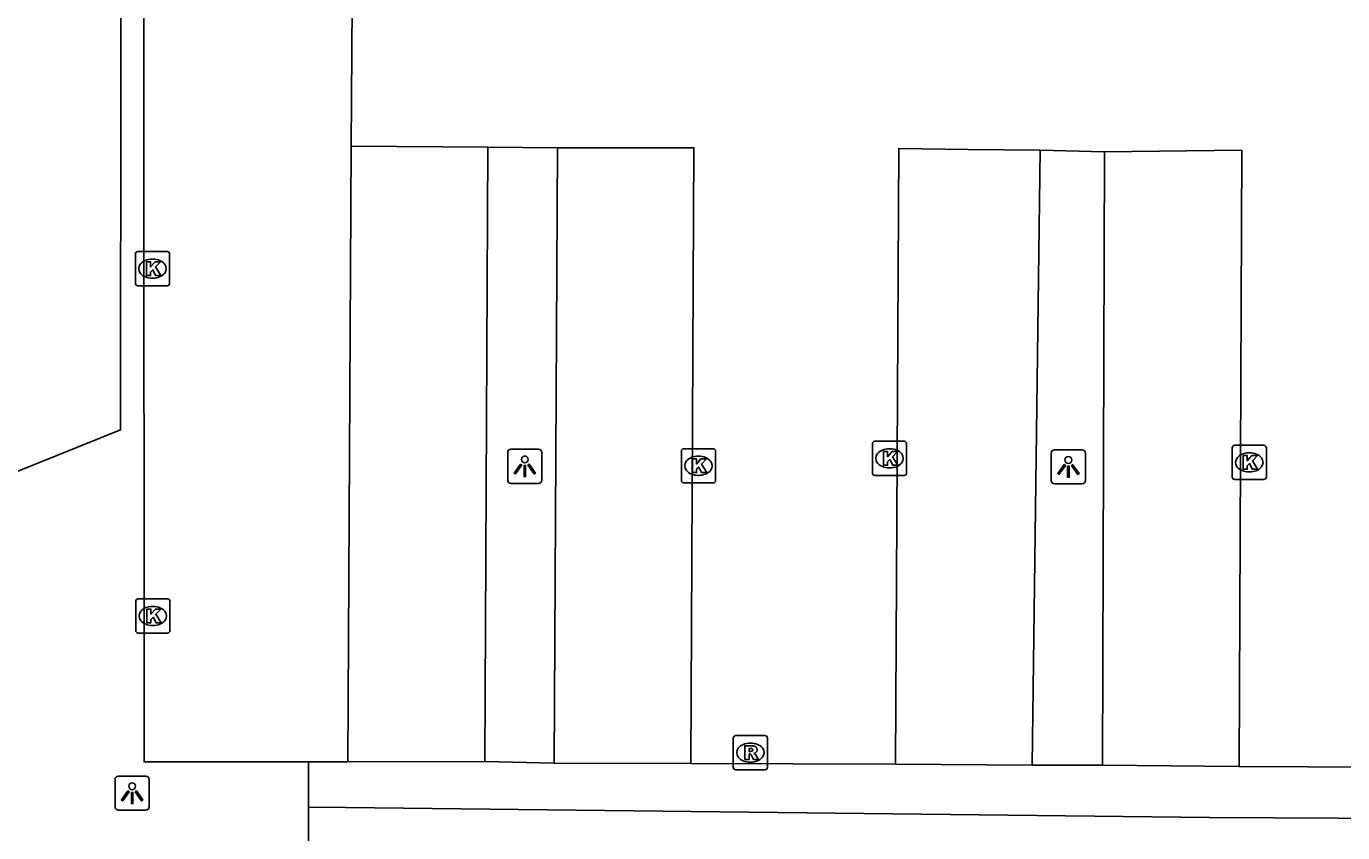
# Model space of a CAD drawing. Extents: x 161477 to 163040, y 383680 to 384868.
# Drawn here: x 161823.43 to 161861.91, y 384061.98 to 384085.56 of the extents above; entities that cross this region are included whole.
import ezdxf

# ---------------------------------------------------------------- set-up
doc = ezdxf.new("R2010")
doc.units = 0
for name, color, linetype in [('IMGEO_Groenvoorziening', 7, 'Continuous'), ('IMGEO_Kolk', 7, 'Continuous'), ('IMGEO_Lichtpunt', 7, 'Continuous'), ('IMGEO_Parkeervlak_open', 7, 'Continuous'), ('IMGEO_Rijbaan_lokaal_open', 7, 'Continuous'), ('IMGEO_Rioolput', 7, 'Continuous'), ('IMGEO_Voetpad_open', 7, 'Continuous')]:
    doc.layers.add(name, color=color, linetype=linetype)

msp = doc.modelspace()

# ---------------------------------------------------------------- linework, layer by layer
at = {"layer": 'IMGEO_Groenvoorziening'}
msp.add_lwpolyline([(161831.687, 384062.726), (161832.775, 384062.714), (161858.022, 384062.428), (161886.21, 384062.282), (161886.524, 384080.8), (161886.537, 384081.602)], dxfattribs=at)
at = {"layer": 'IMGEO_Kolk'}
for p, q in [((161826.622, 384078.045), (161826.622, 384078.897)), ((161826.697, 384078.971), (161827.549, 384078.971)), ((161827.11, 384078.751), (161827.135, 384078.751)), ((161827.623, 384078.897), (161827.623, 384078.045)), ((161827.549, 384077.971), (161826.697, 384077.971)), ((161827.133, 384078.191), (161827.108, 384078.191)), ((161848.165, 384072.499), (161848.165, 384073.351)), ((161848.24, 384073.425), (161849.092, 384073.425)), ((161849.166, 384073.351), (161849.166, 384072.499)), ((161858.755, 384073.308), (161859.607, 384073.308)), ((161842.581, 384072.282), (161842.581, 384073.134)), ((161842.656, 384073.208), (161843.508, 384073.208)), ((161843.069, 384072.988), (161843.094, 384072.988)), ((161843.582, 384073.134), (161843.582, 384072.282)), ((161848.653, 384073.205), (161848.678, 384073.205)), ((161858.68, 384072.382), (161858.68, 384073.234)), ((161859.168, 384073.088), (161859.193, 384073.088)), ((161859.681, 384073.234), (161859.681, 384072.382)), ((161848.676, 384072.645), (161848.651, 384072.645)), ((161859.191, 384072.528), (161859.166, 384072.528)), ((161843.508, 384072.208), (161842.656, 384072.208)), ((161843.092, 384072.428), (161843.067, 384072.428)), ((161849.092, 384072.425), (161848.24, 384072.425)), ((161859.607, 384072.308), (161858.755, 384072.308)), ((161826.633, 384067.892), (161826.633, 384068.744)), ((161826.708, 384068.818), (161827.56, 384068.818)), ((161827.634, 384068.744), (161827.634, 384067.892)), ((161827.121, 384068.598), (161827.146, 384068.598)), ((161827.144, 384068.038), (161827.119, 384068.038)), ((161827.56, 384067.818), (161826.708, 384067.818))]:
    msp.add_line(p, q, dxfattribs=at)
for points in [[(161826.622, 384078.045), (161826.622, 384078.897)], [(161826.697, 384078.971), (161827.549, 384078.971)], [(161827.623, 384078.897), (161827.623, 384078.045)], [(161826.943, 384078.671), (161827.066, 384078.671), (161827.066, 384078.52), (161827.196, 384078.671), (161827.36, 384078.671), (161827.214, 384078.52), (161827.367, 384078.271), (161827.215, 384078.271), (161827.13, 384078.435), (161827.066, 384078.368), (161827.066, 384078.271), (161826.943, 384078.271), (161826.943, 384078.671)], [(161827.549, 384077.971), (161826.697, 384077.971)], [(161848.165, 384072.499), (161848.165, 384073.351)], [(161848.24, 384073.425), (161849.092, 384073.425)], [(161849.166, 384073.351), (161849.166, 384072.499)], [(161858.755, 384073.308), (161859.607, 384073.308)], [(161842.581, 384072.282), (161842.581, 384073.134)], [(161842.656, 384073.208), (161843.508, 384073.208)], [(161842.902, 384072.908), (161843.025, 384072.908), (161843.025, 384072.757), (161843.155, 384072.908), (161843.319, 384072.908), (161843.173, 384072.757), (161843.326, 384072.508), (161843.174, 384072.508), (161843.089, 384072.672), (161843.025, 384072.605), (161843.025, 384072.508), (161842.902, 384072.508), (161842.902, 384072.908)], [(161843.582, 384073.134), (161843.582, 384072.282)], [(161848.486, 384073.125), (161848.609, 384073.125), (161848.609, 384072.974), (161848.739, 384073.125), (161848.903, 384073.125), (161848.757, 384072.974), (161848.91, 384072.725), (161848.758, 384072.725), (161848.673, 384072.889), (161848.609, 384072.822), (161848.609, 384072.725), (161848.486, 384072.725), (161848.486, 384073.125)], [(161858.68, 384072.382), (161858.68, 384073.234)], [(161859.001, 384073.008), (161859.124, 384073.008), (161859.124, 384072.857), (161859.254, 384073.008), (161859.418, 384073.008), (161859.272, 384072.857), (161859.425, 384072.608), (161859.273, 384072.608), (161859.188, 384072.772), (161859.124, 384072.705), (161859.124, 384072.608), (161859.001, 384072.608), (161859.001, 384073.008)], [(161859.681, 384073.234), (161859.681, 384072.382)], [(161843.508, 384072.208), (161842.656, 384072.208)], [(161849.092, 384072.425), (161848.24, 384072.425)], [(161859.607, 384072.308), (161858.755, 384072.308)], [(161826.633, 384067.892), (161826.633, 384068.744)], [(161826.708, 384068.818), (161827.56, 384068.818)], [(161827.634, 384068.744), (161827.634, 384067.892)], [(161826.954, 384068.518), (161827.077, 384068.518), (161827.077, 384068.367), (161827.207, 384068.518), (161827.371, 384068.518), (161827.225, 384068.367), (161827.378, 384068.118), (161827.226, 384068.118), (161827.141, 384068.282), (161827.077, 384068.215), (161827.077, 384068.118), (161826.954, 384068.118), (161826.954, 384068.518)], [(161827.56, 384067.818), (161826.708, 384067.818)]]:
    msp.add_lwpolyline(points, dxfattribs=at)
for centre, start, end in [((161826.699, 384078.895), 91.552, 178.448), ((161826.699, 384078.895), 91.552, 178.448), ((161827.547, 384078.895), 1.552, 88.448), ((161827.547, 384078.895), 1.552, 88.448), ((161826.699, 384078.047), 181.552, 268.448), ((161826.699, 384078.047), 181.552, 268.448), ((161827.547, 384078.047), 271.552, 358.448), ((161827.547, 384078.047), 271.552, 358.448), ((161848.242, 384073.349), 91.552, 178.448), ((161848.242, 384073.349), 91.552, 178.448), ((161849.09, 384073.349), 1.552, 88.448), ((161849.09, 384073.349), 1.552, 88.448), ((161858.757, 384073.232), 91.552, 178.448), ((161858.757, 384073.232), 91.552, 178.448), ((161859.605, 384073.232), 1.552, 88.448), ((161859.605, 384073.232), 1.552, 88.448), ((161842.658, 384073.132), 91.552, 178.448), ((161842.658, 384073.132), 91.552, 178.448), ((161843.506, 384073.132), 1.552, 88.448), ((161843.506, 384073.132), 1.552, 88.448), ((161842.658, 384072.284), 181.552, 268.448), ((161842.658, 384072.284), 181.552, 268.448), ((161843.506, 384072.284), 271.552, 358.448), ((161843.506, 384072.284), 271.552, 358.448), ((161848.242, 384072.501), 181.552, 268.448), ((161848.242, 384072.501), 181.552, 268.448), ((161849.09, 384072.501), 271.552, 358.448), ((161849.09, 384072.501), 271.552, 358.448), ((161858.757, 384072.384), 181.552, 268.448), ((161858.757, 384072.384), 181.552, 268.448), ((161859.605, 384072.384), 271.552, 358.448), ((161859.605, 384072.384), 271.552, 358.448), ((161826.71, 384068.742), 91.552, 178.448), ((161826.71, 384068.742), 91.552, 178.448), ((161827.558, 384068.742), 1.552, 88.448), ((161827.558, 384068.742), 1.552, 88.448), ((161826.71, 384067.894), 181.552, 268.448), ((161826.71, 384067.894), 181.552, 268.448), ((161827.558, 384067.894), 271.552, 358.448), ((161827.558, 384067.894), 271.552, 358.448)]:
    msp.add_arc(centre, 0.0765, start, end, dxfattribs=at)
for centre, major_axis, ratio, start_param, end_param in [((161827.109, 384078.471), (-0.387, 0.002), 0.722429, 4.712389, 7.853982), ((161827.134, 384078.471), (-0.39, 0.002), 0.717154, 1.570796, 4.712389), ((161843.068, 384072.708), (-0.387, 0.002), 0.722429, 4.712389, 7.853982), ((161843.093, 384072.708), (-0.39, 0.002), 0.717154, 1.570796, 4.712389), ((161848.652, 384072.925), (-0.387, 0.002), 0.722429, 4.712389, 7.853982), ((161848.677, 384072.925), (-0.39, 0.002), 0.717154, 1.570796, 4.712389), ((161859.167, 384072.808), (-0.387, 0.002), 0.722429, 4.712389, 7.853982), ((161859.192, 384072.808), (-0.39, 0.002), 0.717154, 1.570796, 4.712389), ((161827.12, 384068.318), (-0.387, 0.002), 0.722429, 4.712389, 7.853982), ((161827.145, 384068.318), (-0.39, 0.002), 0.717154, 1.570796, 4.712389)]:
    msp.add_ellipse(centre, major_axis=major_axis, ratio=ratio, start_param=start_param, end_param=end_param, dxfattribs=at)
at = {"layer": 'IMGEO_Lichtpunt'}
for p, q in [((161837.506, 384073.096), (161837.506, 384072.289)), ((161837.506, 384073.096), (161837.506, 384072.289)), ((161838.408, 384073.191), (161837.6, 384073.191)), ((161838.408, 384073.191), (161837.6, 384073.191)), ((161838.502, 384072.289), (161838.502, 384073.096)), ((161838.502, 384072.289), (161838.502, 384073.096)), ((161853.394, 384073.08), (161853.394, 384072.273)), ((161853.394, 384073.08), (161853.394, 384072.273)), ((161854.296, 384073.175), (161853.488, 384073.175)), ((161854.296, 384073.175), (161853.488, 384073.175)), ((161854.39, 384072.273), (161854.39, 384073.08)), ((161854.39, 384072.273), (161854.39, 384073.08)), ((161837.6, 384072.195), (161838.408, 384072.195)), ((161837.6, 384072.195), (161838.408, 384072.195)), ((161853.488, 384072.179), (161854.296, 384072.179)), ((161853.488, 384072.179), (161854.296, 384072.179)), ((161826.029, 384063.539), (161826.029, 384062.732)), ((161826.029, 384063.539), (161826.029, 384062.732)), ((161826.931, 384063.634), (161826.123, 384063.634)), ((161826.931, 384063.634), (161826.123, 384063.634)), ((161827.025, 384062.732), (161827.025, 384063.539)), ((161827.025, 384062.732), (161827.025, 384063.539)), ((161826.123, 384062.638), (161826.931, 384062.638)), ((161826.123, 384062.638), (161826.931, 384062.638))]:
    msp.add_line(p, q, dxfattribs=at)
for points in [[(161837.88, 384072.76), (161837.919, 384072.732), (161837.731, 384072.47), (161837.693, 384072.497), (161837.88, 384072.76)], [(161837.982, 384072.712), (161838.029, 384072.712), (161838.029, 384072.39), (161837.982, 384072.39), (161837.982, 384072.712)], [(161838.092, 384072.732), (161838.13, 384072.759), (161838.317, 384072.497), (161838.278, 384072.469), (161838.092, 384072.732)], [(161853.768, 384072.744), (161853.807, 384072.716), (161853.619, 384072.454), (161853.581, 384072.481), (161853.768, 384072.744)], [(161853.87, 384072.696), (161853.917, 384072.696), (161853.917, 384072.374), (161853.87, 384072.374), (161853.87, 384072.696)], [(161853.98, 384072.716), (161854.018, 384072.743), (161854.205, 384072.481), (161854.166, 384072.453), (161853.98, 384072.716)], [(161826.403, 384063.203), (161826.442, 384063.175), (161826.254, 384062.913), (161826.216, 384062.94), (161826.403, 384063.203)], [(161826.505, 384063.155), (161826.552, 384063.155), (161826.552, 384062.833), (161826.505, 384062.833), (161826.505, 384063.155)], [(161826.615, 384063.175), (161826.653, 384063.202), (161826.84, 384062.94), (161826.801, 384062.912), (161826.615, 384063.175)]]:
    msp.add_lwpolyline(points, dxfattribs=at)
for centre in [(161838.005, 384072.894), (161853.893, 384072.878), (161826.528, 384063.337)]:
    msp.add_circle(centre, 0.0994, dxfattribs=at)
for centre, start, end in [((161837.6, 384073.096), 90, 180), ((161837.6, 384073.096), 90, 180), ((161838.408, 384073.096), 0, 90), ((161838.408, 384073.096), 0, 90), ((161853.488, 384073.08), 90, 180), ((161853.488, 384073.08), 90, 180), ((161854.296, 384073.08), 0, 90), ((161854.296, 384073.08), 0, 90), ((161837.6, 384072.289), 180, 270), ((161837.6, 384072.289), 180, 270), ((161838.408, 384072.289), 270, 0), ((161838.408, 384072.289), 270, 360), ((161853.488, 384072.273), 180, 270), ((161853.488, 384072.273), 180, 270), ((161854.296, 384072.273), 270, 0), ((161854.296, 384072.273), 270, 360), ((161826.123, 384063.539), 90, 180), ((161826.123, 384063.539), 90, 180), ((161826.931, 384063.539), 0, 90), ((161826.931, 384063.539), 0, 90), ((161826.123, 384062.732), 180, 270), ((161826.123, 384062.732), 180, 270), ((161826.931, 384062.732), 270, 0), ((161826.931, 384062.732), 270, 360)]:
    msp.add_arc(centre, 0.0946, start, end, dxfattribs=at)
at = {"layer": 'IMGEO_Parkeervlak_open'}
for points in [[(161836.927, 384082.027), (161836.834, 384064.058)], [(161838.864, 384064.009), (161838.959, 384081.999)], [(161853.066, 384081.931), (161852.836, 384063.96)], [(161854.894, 384063.955), (161854.948, 384081.886)], [(161836.834, 384064.058), (161832.837, 384064.052)], [(161838.864, 384064.009), (161836.834, 384064.058)], [(161842.856, 384064), (161838.864, 384064.009)], [(161852.836, 384063.96), (161848.843, 384063.982)], [(161854.894, 384063.955), (161852.836, 384063.96)], [(161858.885, 384063.92), (161854.894, 384063.955)]]:
    msp.add_lwpolyline(points, dxfattribs=at)
at = {"layer": 'IMGEO_Rijbaan_lokaal_open'}
for points in [[(161827.011, 384146.874), (161827, 384135.02), (161826.892, 384135.02), (161826.892, 384130.648), (161826.886, 384128.599), (161826.859, 384119.232), (161826.869, 384084.449), (161826.876, 384064.05), (161831.674, 384064.052), (161831.687, 384064.052)], [(161832.928, 384082.052), (161832.962, 384086.216)], [(161832.837, 384064.052), (161832.928, 384082.052)], [(161832.928, 384082.052), (161836.927, 384082.027)], [(161836.927, 384082.027), (161838.959, 384081.999)], [(161838.959, 384081.999), (161842.95, 384082.006), (161842.856, 384064)], [(161853.066, 384081.931), (161850.966, 384081.958), (161848.937, 384081.984), (161848.843, 384063.982)], [(161854.948, 384081.886), (161853.066, 384081.931)], [(161858.885, 384063.92), (161858.959, 384081.934), (161854.948, 384081.886)], [(161831.687, 384064.052), (161832.837, 384064.052)], [(161848.843, 384063.982), (161842.856, 384064)], [(161864.908, 384063.887), (161858.885, 384063.92)]]:
    msp.add_lwpolyline(points, dxfattribs=at)
at = {"layer": 'IMGEO_Rioolput'}
for p, q in [((161844.098, 384063.895), (161844.098, 384064.747)), ((161844.173, 384064.821), (161845.025, 384064.821)), ((161844.586, 384064.601), (161844.611, 384064.601)), ((161845.099, 384064.747), (161845.099, 384063.895)), ((161845.025, 384063.821), (161844.173, 384063.821)), ((161844.609, 384064.041), (161844.584, 384064.041))]:
    msp.add_line(p, q, dxfattribs=at)
for points in [[(161844.098, 384063.895), (161844.098, 384064.747)], [(161844.173, 384064.821), (161845.025, 384064.821)], [(161844.687, 384064.519), (161844.435, 384064.521), (161844.435, 384064.121)], [(161845.099, 384064.747), (161845.099, 384063.895)], [(161844.435, 384064.121), (161844.559, 384064.121), (161844.559, 384064.283), (161844.57, 384064.283)], [(161844.613, 384064.44), (161844.559, 384064.44), (161844.559, 384064.359)], [(161844.559, 384064.359), (161844.611, 384064.359)], [(161844.617, 384064.254), (161844.688, 384064.121), (161844.828, 384064.121), (161844.763, 384064.247)], [(161845.025, 384063.821), (161844.173, 384063.821)]]:
    msp.add_lwpolyline(points, dxfattribs=at)
for centre, radius, start, end in [((161844.175, 384064.745), 0.0765, 91.552, 178.448), ((161844.175, 384064.745), 0.0765, 91.552, 178.448), ((161844.686, 384064.409), 0.109, 350.3612, 89.416), ((161845.023, 384064.745), 0.0765, 1.552, 88.448), ((161845.023, 384064.745), 0.0765, 1.552, 88.448), ((161844.569, 384064.23), 0.0533, 26.0293, 88.6989), ((161844.595, 384064.548), 0.19, 274.7715, 282.9687), ((161844.619, 384064.344), 0.0964, 77.0061, 93.1865), ((161844.633, 384064.401), 0.0378, 276.6634, 79.6772), ((161844.684, 384064.409), 0.112, 277.5842, 350.9817), ((161844.668, 384064.194), 0.108, 29.5134, 73.7905), ((161844.175, 384063.897), 0.0765, 181.552, 268.448), ((161844.175, 384063.897), 0.0765, 181.552, 268.448), ((161845.023, 384063.897), 0.0765, 271.552, 358.448), ((161845.023, 384063.897), 0.0765, 271.552, 358.448)]:
    msp.add_arc(centre, radius, start, end, dxfattribs=at)
for centre, major_axis, ratio, start_param, end_param in [((161844.585, 384064.321), (-0.387, 0.002), 0.722429, 4.712389, 7.853982), ((161844.61, 384064.321), (-0.39, 0.002), 0.717154, 1.570796, 4.712389)]:
    msp.add_ellipse(centre, major_axis=major_axis, ratio=ratio, start_param=start_param, end_param=end_param, dxfattribs=at)
at = {"layer": 'IMGEO_Voetpad_open'}
for points in [[(161826.235, 384128.735), (161821.309, 384128.67), (161821.203, 384071.75), (161826.188, 384073.756), (161826.235, 384128.735)], [(161831.687, 384062.726), (161831.687, 384064.052)], [(161827.939, 384058.663), (161828.446, 384058.674), (161829.511, 384058.7), (161830.463, 384058.737), (161831.687, 384058.722), (161831.687, 384062.726)]]:
    msp.add_lwpolyline(points, dxfattribs=at)

doc.saveas('drawing.dxf')
